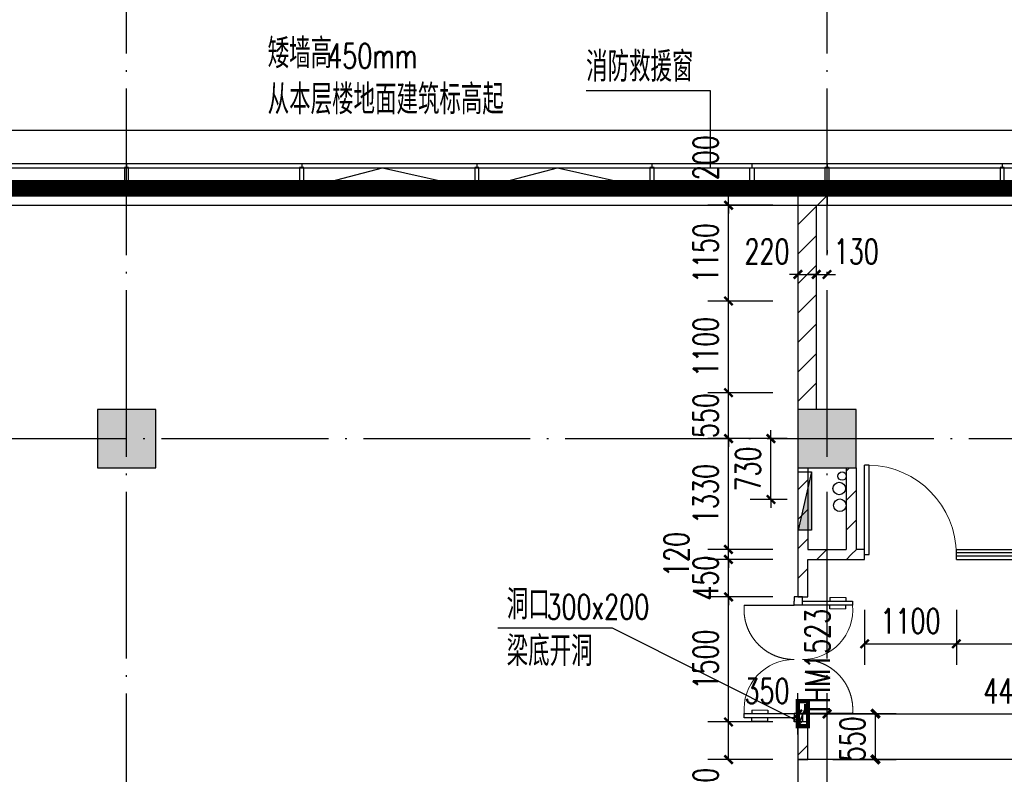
# Model space of a CAD drawing. Extents: x 797781 to 1255204, y 21234 to 1024248.
# Tile 607 of 656: x 920426 to 932233, y 680453 to 689507. Entities that reach past the tile are written whole.
import ezdxf

# ---------------------------------------------------------------- set-up
doc = ezdxf.new("R2010")
doc.units = 0
doc.header["$LTSCALE"] = 1000
doc.header["$MEASUREMENT"] = 0
doc.linetypes.add('230303生产综合楼-平面图_t8$0$DASHED2', pattern=[0.375, 0.25, -0.125])
doc.linetypes.add('230303生产综合楼-平面图_t8$0$DOTE', pattern=[2.42, 2, -0.2, 0.02, -0.2])
for name, color, linetype in [('230303生产综合楼-平面图_t8$0$3T_WOOD', 21, 'Continuous'), ('230303生产综合楼-平面图_t8$0$COLUMN', 40, 'Continuous'), ('230303生产综合楼-平面图_t8$0$CURTWALL', 4, 'Continuous'), ('230303生产综合楼-平面图_t8$0$DIM_SYMB', 3, 'Continuous'), ('230303生产综合楼-平面图_t8$0$DOOR_FIRE', 4, 'Continuous'), ('230303生产综合楼-平面图_t8$0$DOTE', 1, '230303生产综合楼-平面图_t8$0$DOTE'), ('230303生产综合楼-平面图_t8$0$PUB_DIM', 3, 'Continuous'), ('230303生产综合楼-平面图_t8$0$PUB_HATCH', 8, 'Continuous'), ('230303生产综合楼-平面图_t8$0$PUB_TEXT', 7, 'Continuous'), ('230303生产综合楼-平面图_t8$0$STAIR', 2, 'Continuous'), ('230303生产综合楼-平面图_t8$0$VPIPE-雨水', 4, 'Continuous'), ('230303生产综合楼-平面图_t8$0$VRV-PIPE', 1, 'Continuous'), ('230303生产综合楼-平面图_t8$0$WALL', 40, 'Continuous'), ('230303生产综合楼-平面图_t8$0$WALL-MOVE', 6, 'Continuous'), ('230303生产综合楼-平面图_t8$0$WINDOW', 4, 'Continuous'), ('230303生产综合楼-平面图_t8$0$WINDOW_TEXT', 7, 'Continuous'), ('230303生产综合楼-平面图_t8$0$看线', 115, 'Continuous'), ('DIM_LEAD', 3, 'Continuous'), ('DIM_SYMB', 3, 'Continuous'), ('EQUIP_消火栓', 7, 'Continuous'), ('PUB_DIM', 3, 'Continuous'), ('PUB_HATCH', 8, 'Continuous'), ('PUB_TEXT', 7, 'Continuous'), ('VPIPE-消防', 1, 'Continuous'), ('电气洞口', 6, 'Continuous')]:
    doc.layers.add(name, color=color, linetype=linetype)
doc.styles.add('230303生产综合楼-平面图_t8$0$_TCH_DIM', font='SIMPLEX', dxfattribs={"bigfont": 'GBCBIG'})
doc.styles.add('230303生产综合楼-平面图_T8$0$_TCH_DIM_T3', font='SIMPLEX', dxfattribs={"width": 0.705882, "bigfont": 'GBCBIG'})
doc.styles.add('230303生产综合楼-平面图_t8$0$_TCH_WINDOW', font='SIMPLEX', dxfattribs={"height": 3.5, "bigfont": 'GBCBIG'})
doc.styles.add('_TCH_DIM', font='SIMPLEX', dxfattribs={"bigfont": 'GBCBIG'})
doc.styles.add('_TCH_DIM_T3', font='SIMPLEX', dxfattribs={"width": 0.705882, "bigfont": 'GBCBIG'})
doc.dimstyles.new('230303生产综合楼-平面图_T8$0$_TCH_ARCH&&100', dxfattribs={"dimtxt": 297.5, "dimasz": 100, "dimexe": 250, "dimexo": 300, "dimgap": 126.25, "dimtad": 1, "dimdec": 0, "dimzin": 0, "dimdsep": 46, "dimtxsty": '230303生产综合楼-平面图_T8$0$_TCH_DIM_T3', "dimblk": '230303生产综合楼-平面图_t8$0$_ArchTick', "dimcen": 0.09, "dimclrt": 7, "dimazin": 2, "dimtfac": 1, "dimtdec": 0, "dimtix": 1, "dimtmove": 2, "dimatfit": 3, "dimfxl": 1, "dimtolj": 1, "dimtzin": 0, "dimarcsym": 0})
doc.dimstyles.new('_TCH_ARCH&&100', dxfattribs={"dimtxt": 297.5, "dimasz": 100, "dimexe": 250, "dimexo": 300, "dimgap": 126.25, "dimtad": 1, "dimdec": 0, "dimzin": 0, "dimdsep": 46, "dimtxsty": '_TCH_DIM_T3', "dimblk": 'ARCHTICK', "dimcen": 0.09, "dimclrt": 7, "dimazin": 2, "dimtfac": 1, "dimtdec": 0, "dimtix": 1, "dimtmove": 2, "dimatfit": 3, "dimfxl": 1, "dimtolj": 1, "dimtzin": 0, "dimarcsym": 0})
pattern_1 = [(45, (0, 179.5), (-176.776766, 176.776766), [])]

# ---------------------------------------------------------------- blocks, each defined once
blk = doc.blocks.new('AQ9-10')
at = {"color": 2, "linetype": '230303生产综合楼-平面图_t8$0$DOTE', "ltscale": 2, "const_width": 200}
blk.add_lwpolyline([(1020716, 683000), (1081601, 683005), (1102574, 680825)], dxfattribs=at)
at = {"layer": 'DIM_SYMB'}
blk.add_lwpolyline([(1041308, 684330, 0, 0, 0), (1043723, 684330, 0, 0, 0), (1043723, 683302, 80, 0, 0), (1043723, 683002, 0, 0, 0)], format="xyseb", dxfattribs=at)
at = {"layer": 'PUB_TEXT', "style": '_TCH_DIM'}
for s, height, p in [('矮墙高', 357.4, (1041308, 684442)), ('从本层楼地面建筑标高起', 357.45, (1041308, 683890))]:
    blk.add_text(s, height=height, dxfattribs=at).set_placement(p)
at = {"layer": 'PUB_TEXT', "style": '_TCH_DIM', "width": 0.705882}
blk.add_text('450mm', height=297.5, dxfattribs=at).set_placement((1042023, 684442))
blk = doc.blocks.new('_ArchTick')
at = {"color": 0, "linetype": 'ByBlock', "const_width": 0.4}
blk.add_lwpolyline([(-0.5, -0.5), (0.5, 0.5)], dxfattribs=at)
blk = doc.blocks.new('*D6739')
at = {"layer": 'Defpoints', "color": 0, "transparency": 16777216}
for p in [(825407, 581266), (826217, 581266), (825407, 580716)]:
    blk.add_point(p, dxfattribs=at)
at = {"layer": 'PUB_DIM', "color": 0, "lineweight": -2, "transparency": 16777216}
for p, q in [((825707, 581266), (826467, 581266)), ((826217, 580716), (826217, 581266)), ((825707, 580716), (826467, 580716))]:
    blk.add_line(p, q, dxfattribs=at)
at = {"layer": 'PUB_DIM', "color": 0, "lineweight": -2, "transparency": 16777216, "xscale": 100, "yscale": 100, "zscale": 100}
for p, rotation in [((826217, 581266), 90), ((826217, 580716), 270)]:
    blk.add_blockref('_ArchTick', p, dxfattribs=dict(at, rotation=rotation))
at = {"layer": 'PUB_DIM', "color": 7, "transparency": 16777216, "insert": (825942, 580963), "char_height": 297.5, "attachment_point": 5, "rotation": 90, "style": '_TCH_DIM_T3'}
blk.add_mtext('\\A1;550', dxfattribs=at)
blk = doc.blocks.new('230303生产综合楼-平面图_t8$0$_ArchTick')
at = {"color": 0, "linetype": 'ByBlock', "const_width": 0.3}
blk.add_lwpolyline([(-0.5, -0.5), (0.5, 0.5)], dxfattribs=at)
blk = doc.blocks.new('*D6333')
at = {"layer": '230303生产综合楼-平面图_t8$0$PUB_DIM', "color": 0, "lineweight": -2, "transparency": 16777216}
for p, q in [((1070614, 477666), (1070614, 477766)), ((1070810, 477666), (1070364, 477666)), ((1070614, 476936), (1070614, 477666)), ((1070810, 476936), (1070364, 476936)), ((1070614, 476936), (1070614, 476836))]:
    blk.add_line(p, q, dxfattribs=at)
at = {"layer": 'Defpoints', "color": 0, "transparency": 16777216}
for p in [(1070614, 477666), (1071110, 477666), (1071110, 476936)]:
    blk.add_point(p, dxfattribs=at)
at = {"layer": '230303生产综合楼-平面图_t8$0$PUB_DIM', "color": 0, "lineweight": -2, "transparency": 16777216, "xscale": 100, "yscale": 100, "zscale": 100}
for p, rotation in [((1070614, 477666), 270), ((1070614, 476936), 90)]:
    blk.add_blockref('230303生产综合楼-平面图_t8$0$_ArchTick', p, dxfattribs=dict(at, rotation=rotation))
at = {"layer": '230303生产综合楼-平面图_t8$0$PUB_DIM', "color": 7, "transparency": 16777216, "insert": (1070339, 477301), "char_height": 297.5, "attachment_point": 5, "rotation": 90, "style": '230303生产综合楼-平面图_T8$0$_TCH_DIM_T3'}
blk.add_mtext('\\A1;730', dxfattribs=at)
blk = doc.blocks.new('$TwtSys$00000434')
for p, q in [((-0.5, 0.5), (-0.5, -0.5)), ((-0.5, -0.5), (0.5, 0.5)), ((0.5, 0.5), (-0.5, 0.5)), ((0.5, -0.5), (0.5, 0.5)), ((-0.5, -0.5), (0.5, -0.5))]:
    blk.add_line(p, q)
blk.add_solid([(0.5, -0.5), (0.5, 0.5), (-0.5, -0.5)])
blk = doc.blocks.new('230303生产综合楼-平面图_t8$0$LMJ')
at = {"layer": '230303生产综合楼-平面图_t8$0$VRV-PIPE', "color": 2, "linetype": 'Continuous'}
blk.add_circle((1067801, 183978), 50, dxfattribs=at)
blk = doc.blocks.new('230303生产综合楼-平面图_t8$0$6WLGJ')
at = {"layer": '230303生产综合楼-平面图_t8$0$3T_WOOD'}
for points in [[(1038716, 389787), (1038766, 389787), (1038766, 390037), (1038716, 390037)], [(1040816, 389787), (1040866, 389787), (1040866, 390037), (1040816, 390037)], [(1042916, 389787), (1042966, 389787), (1042966, 390037), (1042916, 390037)], [(1045016, 389787), (1045066, 389787), (1045066, 390037), (1045016, 390037)], [(1047116, 389787), (1047166, 389787), (1047166, 390037), (1047116, 390037)], [(1049216, 389787), (1049266, 389787), (1049266, 390037), (1049216, 390037)]]:
    blk.add_lwpolyline(points, close=True, dxfattribs=at)
for points in [[(1038741, 390087), (1038741, 390037)], [(1038741, 390087), (1038741, 390037)], [(1040841, 390087), (1040841, 390037)], [(1042941, 390087), (1042941, 390037)], [(1045041, 390087), (1045041, 390037)], [(1047141, 390087), (1047141, 390037)], [(1047141, 390087), (1047141, 390037)], [(1049241, 390087), (1049241, 390037)]]:
    blk.add_lwpolyline(points, dxfattribs=at)
blk = doc.blocks.new('*D6237')
at = {"layer": '230303生产综合楼-平面图_t8$0$PUB_DIM', "color": 0, "lineweight": -2, "transparency": 16777216}
for p, q in [((756298, 188199), (756298, 188695)), ((756648, 188199), (756648, 188695)), ((756298, 188445), (756648, 188445))]:
    blk.add_line(p, q, dxfattribs=at)
at = {"layer": 'Defpoints', "color": 0, "transparency": 16777216}
for p in [(756648, 188445), (756298, 187899), (756648, 187899)]:
    blk.add_point(p, dxfattribs=at)
at = {"layer": '230303生产综合楼-平面图_t8$0$PUB_DIM', "color": 0, "lineweight": -2, "transparency": 16777216, "xscale": 100, "yscale": 100, "zscale": 100, "rotation": 180}
blk.add_blockref('230303生产综合楼-平面图_t8$0$_ArchTick', (756298, 188445), dxfattribs=at)
at = {"layer": '230303生产综合楼-平面图_t8$0$PUB_DIM', "color": 0, "lineweight": -2, "transparency": 16777216, "xscale": 100, "yscale": 100, "zscale": 100}
blk.add_blockref('230303生产综合楼-平面图_t8$0$_ArchTick', (756648, 188445), dxfattribs=at)
at = {"layer": '230303生产综合楼-平面图_t8$0$PUB_DIM', "color": 7, "transparency": 16777216, "insert": (755928, 188720), "char_height": 297.5, "attachment_point": 5, "style": '230303生产综合楼-平面图_T8$0$_TCH_DIM_T3'}
blk.add_mtext('\\A1;350', dxfattribs=at)
blk = doc.blocks.new('*D6238')
at = {"layer": '230303生产综合楼-平面图_t8$0$PUB_DIM', "color": 0, "lineweight": -2, "transparency": 16777216}
for p, q in [((756648, 188199), (756648, 188695)), ((761113, 188199), (761113, 188695)), ((756648, 188445), (761113, 188445))]:
    blk.add_line(p, q, dxfattribs=at)
at = {"layer": 'Defpoints', "color": 0, "transparency": 16777216}
for p in [(761113, 188445), (756648, 187899), (761113, 187899)]:
    blk.add_point(p, dxfattribs=at)
at = {"layer": '230303生产综合楼-平面图_t8$0$PUB_DIM', "color": 0, "lineweight": -2, "transparency": 16777216, "xscale": 100, "yscale": 100, "zscale": 100, "rotation": 180}
blk.add_blockref('230303生产综合楼-平面图_t8$0$_ArchTick', (756648, 188445), dxfattribs=at)
at = {"layer": '230303生产综合楼-平面图_t8$0$PUB_DIM', "color": 0, "lineweight": -2, "transparency": 16777216, "xscale": 100, "yscale": 100, "zscale": 100}
blk.add_blockref('230303生产综合楼-平面图_t8$0$_ArchTick', (761113, 188445), dxfattribs=at)
at = {"layer": '230303生产综合楼-平面图_t8$0$PUB_DIM', "color": 7, "transparency": 16777216, "insert": (758881, 188720), "char_height": 297.5, "attachment_point": 5, "style": '230303生产综合楼-平面图_T8$0$_TCH_DIM_T3'}
blk.add_mtext('\\A1;4465', dxfattribs=at)
blk = doc.blocks.new('230303生产综合楼-平面图_t8$0$$DorLib2D$00000001')
for p, q in [((0.45, 0.975), (0.5, 0.975)), ((0.45, 0), (0.45, 0.975)), ((0.5, 0), (0.5, 0.975)), ((0.5, 0), (0.45, 0))]:
    blk.add_line(p, q)
at = {"lineweight": 13}
blk.add_arc((0.475, 0), 0.975, 91.4693, 180, dxfattribs=at)
blk = doc.blocks.new('230303生产综合楼-平面图_t8$0$$WINLIB2D$00000001')
at = {"color": 0}
for points in [[(-0.5, 0.5), (-0.5, -0.5)], [(-0.5, 0.5), (0.5, 0.5)], [(0.5, -0.5), (0.5, 0.5)], [(0.5, 0.1667), (-0.5, 0.1667)], [(0.5, -0.1667), (-0.5, -0.1667)], [(-0.5, -0.5), (0.5, -0.5)]]:
    blk.add_lwpolyline(points, dxfattribs=at)
blk = doc.blocks.new('*D4798')
at = {"layer": '230303生产综合楼-平面图_t8$0$PUB_DIM', "color": 0, "lineweight": -2, "transparency": 16777216}
for p, q in [((930558, 682428), (930558, 681768)), ((931658, 682428), (931658, 681768)), ((930558, 682018), (931658, 682018))]:
    blk.add_line(p, q, dxfattribs=at)
at = {"layer": 'Defpoints', "color": 0, "transparency": 16777216}
for p in [(930558, 682728), (931658, 682728), (931658, 682018)]:
    blk.add_point(p, dxfattribs=at)
at = {"layer": '230303生产综合楼-平面图_t8$0$PUB_DIM', "color": 0, "lineweight": -2, "transparency": 16777216, "xscale": 100, "yscale": 100, "zscale": 100, "rotation": 180}
blk.add_blockref('230303生产综合楼-平面图_t8$0$_ArchTick', (930558, 682018), dxfattribs=at)
at = {"layer": '230303生产综合楼-平面图_t8$0$PUB_DIM', "color": 0, "lineweight": -2, "transparency": 16777216, "xscale": 100, "yscale": 100, "zscale": 100}
blk.add_blockref('230303生产综合楼-平面图_t8$0$_ArchTick', (931658, 682018), dxfattribs=at)
at = {"layer": '230303生产综合楼-平面图_t8$0$PUB_DIM', "color": 7, "transparency": 16777216, "insert": (931108, 682293), "char_height": 297.5, "attachment_point": 5, "style": '230303生产综合楼-平面图_T8$0$_TCH_DIM_T3'}
blk.add_mtext('\\A1;1100', dxfattribs=at)
blk = doc.blocks.new('*D4799')
at = {"layer": '230303生产综合楼-平面图_t8$0$PUB_DIM', "color": 0, "lineweight": -2, "transparency": 16777216}
for p, q in [((931658, 682428), (931658, 681768)), ((938008, 682428), (938008, 681768)), ((931658, 682018), (938008, 682018))]:
    blk.add_line(p, q, dxfattribs=at)
at = {"layer": 'Defpoints', "color": 0, "transparency": 16777216}
for p in [(931658, 682728), (938008, 682728), (938008, 682018)]:
    blk.add_point(p, dxfattribs=at)
at = {"layer": '230303生产综合楼-平面图_t8$0$PUB_DIM', "color": 0, "lineweight": -2, "transparency": 16777216, "xscale": 100, "yscale": 100, "zscale": 100, "rotation": 180}
blk.add_blockref('230303生产综合楼-平面图_t8$0$_ArchTick', (931658, 682018), dxfattribs=at)
at = {"layer": '230303生产综合楼-平面图_t8$0$PUB_DIM', "color": 0, "lineweight": -2, "transparency": 16777216, "xscale": 100, "yscale": 100, "zscale": 100}
blk.add_blockref('230303生产综合楼-平面图_t8$0$_ArchTick', (938008, 682018), dxfattribs=at)
at = {"layer": '230303生产综合楼-平面图_t8$0$PUB_DIM', "color": 7, "transparency": 16777216, "insert": (934833, 682293), "char_height": 297.5, "attachment_point": 5, "style": '230303生产综合楼-平面图_T8$0$_TCH_DIM_T3'}
blk.add_mtext('\\A1;6350', dxfattribs=at)
blk = doc.blocks.new('*D4878')
at = {"layer": '230303生产综合楼-平面图_t8$0$PUB_DIM', "color": 0, "lineweight": -2, "transparency": 16777216}
for p, q in [((929758, 686740), (929758, 686700)), ((929978, 686740), (929978, 686700)), ((929758, 686450), (929658, 686450)), ((929758, 686450), (929978, 686450)), ((929978, 686450), (930078, 686450))]:
    blk.add_line(p, q, dxfattribs=at)
at = {"layer": 'Defpoints', "color": 0, "transparency": 16777216}
for p in [(929758, 686440), (929978, 686450), (929978, 686440)]:
    blk.add_point(p, dxfattribs=at)
at = {"layer": '230303生产综合楼-平面图_t8$0$PUB_DIM', "color": 0, "lineweight": -2, "transparency": 16777216, "xscale": 100, "yscale": 100, "zscale": 100}
blk.add_blockref('230303生产综合楼-平面图_t8$0$_ArchTick', (929758, 686450), dxfattribs=at)
at = {"layer": '230303生产综合楼-平面图_t8$0$PUB_DIM', "color": 0, "lineweight": -2, "transparency": 16777216, "xscale": 100, "yscale": 100, "zscale": 100, "rotation": 180}
blk.add_blockref('230303生产综合楼-平面图_t8$0$_ArchTick', (929978, 686450), dxfattribs=at)
at = {"layer": '230303生产综合楼-平面图_t8$0$PUB_DIM', "color": 7, "transparency": 16777216, "insert": (929388, 686725), "char_height": 297.5, "attachment_point": 5, "style": '230303生产综合楼-平面图_T8$0$_TCH_DIM_T3'}
blk.add_mtext('\\A1;220', dxfattribs=at)
blk = doc.blocks.new('*D4879')
at = {"layer": '230303生产综合楼-平面图_t8$0$PUB_DIM', "color": 0, "lineweight": -2, "transparency": 16777216}
for p, q in [((929978, 686740), (929978, 686700)), ((930108, 686740), (930108, 686700)), ((929978, 686450), (929878, 686450)), ((929978, 686450), (930108, 686450)), ((930108, 686450), (930208, 686450))]:
    blk.add_line(p, q, dxfattribs=at)
at = {"layer": 'Defpoints', "color": 0, "transparency": 16777216}
for p in [(929978, 686440), (930108, 686450), (930108, 686440)]:
    blk.add_point(p, dxfattribs=at)
at = {"layer": '230303生产综合楼-平面图_t8$0$PUB_DIM', "color": 0, "lineweight": -2, "transparency": 16777216, "xscale": 100, "yscale": 100, "zscale": 100}
blk.add_blockref('230303生产综合楼-平面图_t8$0$_ArchTick', (929978, 686450), dxfattribs=at)
at = {"layer": '230303生产综合楼-平面图_t8$0$PUB_DIM', "color": 0, "lineweight": -2, "transparency": 16777216, "xscale": 100, "yscale": 100, "zscale": 100, "rotation": 180}
blk.add_blockref('230303生产综合楼-平面图_t8$0$_ArchTick', (930108, 686450), dxfattribs=at)
at = {"layer": '230303生产综合楼-平面图_t8$0$PUB_DIM', "color": 7, "transparency": 16777216, "insert": (930458, 686725), "char_height": 297.5, "attachment_point": 5, "style": '230303生产综合楼-平面图_T8$0$_TCH_DIM_T3'}
blk.add_mtext('\\A1;130', dxfattribs=at)
blk = doc.blocks.new('*D4916')
at = {"layer": '230303生产综合楼-平面图_t8$0$PUB_DIM', "color": 0, "lineweight": -2, "transparency": 16777216}
for p, q in [((928926, 687481), (928926, 687581)), ((929458, 687481), (928676, 687481)), ((928926, 687281), (928926, 687481)), ((929458, 687281), (928676, 687281)), ((928926, 687281), (928926, 687181))]:
    blk.add_line(p, q, dxfattribs=at)
at = {"layer": 'Defpoints', "color": 0, "transparency": 16777216}
for p in [(928926, 687481), (929758, 687481), (929758, 687281)]:
    blk.add_point(p, dxfattribs=at)
at = {"layer": '230303生产综合楼-平面图_t8$0$PUB_DIM', "color": 0, "lineweight": -2, "transparency": 16777216, "xscale": 100, "yscale": 100, "zscale": 100}
for p, rotation in [((928926, 687481), 270), ((928926, 687281), 90)]:
    blk.add_blockref('230303生产综合楼-平面图_t8$0$_ArchTick', p, dxfattribs=dict(at, rotation=rotation))
at = {"layer": '230303生产综合楼-平面图_t8$0$PUB_DIM', "color": 7, "transparency": 16777216, "insert": (928651, 687851), "char_height": 297.5, "attachment_point": 5, "rotation": 90, "style": '230303生产综合楼-平面图_T8$0$_TCH_DIM_T3'}
blk.add_mtext('\\A1;200', dxfattribs=at)
blk = doc.blocks.new('*D4917')
at = {"layer": '230303生产综合楼-平面图_t8$0$PUB_DIM', "color": 0, "lineweight": -2, "transparency": 16777216}
for p, q in [((929458, 687281), (928676, 687281)), ((928926, 686131), (928926, 687281)), ((929458, 686131), (928676, 686131))]:
    blk.add_line(p, q, dxfattribs=at)
at = {"layer": 'Defpoints', "color": 0, "transparency": 16777216}
for p in [(928926, 687281), (929758, 687281), (929758, 686131)]:
    blk.add_point(p, dxfattribs=at)
at = {"layer": '230303生产综合楼-平面图_t8$0$PUB_DIM', "color": 0, "lineweight": -2, "transparency": 16777216, "xscale": 100, "yscale": 100, "zscale": 100}
for p, rotation in [((928926, 687281), 90), ((928926, 686131), 270)]:
    blk.add_blockref('230303生产综合楼-平面图_t8$0$_ArchTick', p, dxfattribs=dict(at, rotation=rotation))
at = {"layer": '230303生产综合楼-平面图_t8$0$PUB_DIM', "color": 7, "transparency": 16777216, "insert": (928651, 686706), "char_height": 297.5, "attachment_point": 5, "rotation": 90, "style": '230303生产综合楼-平面图_T8$0$_TCH_DIM_T3'}
blk.add_mtext('\\A1;1150', dxfattribs=at)
blk = doc.blocks.new('*D4918')
at = {"layer": '230303生产综合楼-平面图_t8$0$PUB_DIM', "color": 0, "lineweight": -2, "transparency": 16777216}
for p, q in [((929458, 686131), (928676, 686131)), ((928926, 685031), (928926, 686131)), ((929458, 685031), (928676, 685031))]:
    blk.add_line(p, q, dxfattribs=at)
at = {"layer": 'Defpoints', "color": 0, "transparency": 16777216}
for p in [(928926, 686131), (929758, 686131), (929758, 685031)]:
    blk.add_point(p, dxfattribs=at)
at = {"layer": '230303生产综合楼-平面图_t8$0$PUB_DIM', "color": 0, "lineweight": -2, "transparency": 16777216, "xscale": 100, "yscale": 100, "zscale": 100}
for p, rotation in [((928926, 686131), 90), ((928926, 685031), 270)]:
    blk.add_blockref('230303生产综合楼-平面图_t8$0$_ArchTick', p, dxfattribs=dict(at, rotation=rotation))
at = {"layer": '230303生产综合楼-平面图_t8$0$PUB_DIM', "color": 7, "transparency": 16777216, "insert": (928651, 685581), "char_height": 297.5, "attachment_point": 5, "rotation": 90, "style": '230303生产综合楼-平面图_T8$0$_TCH_DIM_T3'}
blk.add_mtext('\\A1;1100', dxfattribs=at)
blk = doc.blocks.new('*D4919')
at = {"layer": '230303生产综合楼-平面图_t8$0$PUB_DIM', "color": 0, "lineweight": -2, "transparency": 16777216}
for p, q in [((928926, 685031), (928926, 685131)), ((929458, 685031), (928676, 685031)), ((928926, 684481), (928926, 685031)), ((929458, 684481), (928676, 684481)), ((928926, 684481), (928926, 684381))]:
    blk.add_line(p, q, dxfattribs=at)
at = {"layer": 'Defpoints', "color": 0, "transparency": 16777216}
for p in [(928926, 685031), (929758, 685031), (929758, 684481)]:
    blk.add_point(p, dxfattribs=at)
at = {"layer": '230303生产综合楼-平面图_t8$0$PUB_DIM', "color": 0, "lineweight": -2, "transparency": 16777216, "xscale": 100, "yscale": 100, "zscale": 100}
for p, rotation in [((928926, 685031), 270), ((928926, 684481), 90)]:
    blk.add_blockref('230303生产综合楼-平面图_t8$0$_ArchTick', p, dxfattribs=dict(at, rotation=rotation))
at = {"layer": '230303生产综合楼-平面图_t8$0$PUB_DIM', "color": 7, "transparency": 16777216, "insert": (928651, 684756), "char_height": 297.5, "attachment_point": 5, "rotation": 90, "style": '230303生产综合楼-平面图_T8$0$_TCH_DIM_T3'}
blk.add_mtext('\\A1;550', dxfattribs=at)
blk = doc.blocks.new('*D4920')
at = {"layer": '230303生产综合楼-平面图_t8$0$PUB_DIM', "color": 0, "lineweight": -2, "transparency": 16777216}
for p, q in [((929458, 684481), (928676, 684481)), ((928926, 683151), (928926, 684481)), ((929458, 683151), (928676, 683151))]:
    blk.add_line(p, q, dxfattribs=at)
at = {"layer": 'Defpoints', "color": 0, "transparency": 16777216}
for p in [(928926, 684481), (929758, 684481), (929758, 683151)]:
    blk.add_point(p, dxfattribs=at)
at = {"layer": '230303生产综合楼-平面图_t8$0$PUB_DIM', "color": 0, "lineweight": -2, "transparency": 16777216, "xscale": 100, "yscale": 100, "zscale": 100}
for p, rotation in [((928926, 684481), 90), ((928926, 683151), 270)]:
    blk.add_blockref('230303生产综合楼-平面图_t8$0$_ArchTick', p, dxfattribs=dict(at, rotation=rotation))
at = {"layer": '230303生产综合楼-平面图_t8$0$PUB_DIM', "color": 7, "transparency": 16777216, "insert": (928651, 683816), "char_height": 297.5, "attachment_point": 5, "rotation": 90, "style": '230303生产综合楼-平面图_T8$0$_TCH_DIM_T3'}
blk.add_mtext('\\A1;1330', dxfattribs=at)
blk = doc.blocks.new('*D4921')
at = {"layer": '230303生产综合楼-平面图_t8$0$PUB_DIM', "color": 0, "lineweight": -2, "transparency": 16777216}
for p, q in [((928926, 683151), (928926, 683251)), ((929458, 683151), (928676, 683151)), ((928926, 683031), (928926, 683151)), ((929458, 683031), (928676, 683031)), ((928926, 683031), (928926, 682931))]:
    blk.add_line(p, q, dxfattribs=at)
at = {"layer": 'Defpoints', "color": 0, "transparency": 16777216}
for p in [(928926, 683151), (929758, 683151), (929758, 683031)]:
    blk.add_point(p, dxfattribs=at)
at = {"layer": '230303生产综合楼-平面图_t8$0$PUB_DIM', "color": 0, "lineweight": -2, "transparency": 16777216, "xscale": 100, "yscale": 100, "zscale": 100}
for p, rotation in [((928926, 683151), 270), ((928926, 683031), 90)]:
    blk.add_blockref('230303生产综合楼-平面图_t8$0$_ArchTick', p, dxfattribs=dict(at, rotation=rotation))
at = {"layer": '230303生产综合楼-平面图_t8$0$PUB_DIM', "color": 7, "transparency": 16777216, "insert": (928301, 683091), "char_height": 297.5, "attachment_point": 5, "rotation": 90, "style": '230303生产综合楼-平面图_T8$0$_TCH_DIM_T3'}
blk.add_mtext('\\A1;120', dxfattribs=at)
blk = doc.blocks.new('*D4922')
at = {"layer": '230303生产综合楼-平面图_t8$0$PUB_DIM', "color": 0, "lineweight": -2, "transparency": 16777216}
for p, q in [((928926, 683031), (928926, 683131)), ((929458, 683031), (928676, 683031)), ((928926, 682581), (928926, 683031)), ((929458, 682581), (928676, 682581)), ((928926, 682581), (928926, 682481))]:
    blk.add_line(p, q, dxfattribs=at)
at = {"layer": 'Defpoints', "color": 0, "transparency": 16777216}
for p in [(928926, 683031), (929758, 683031), (929758, 682581)]:
    blk.add_point(p, dxfattribs=at)
at = {"layer": '230303生产综合楼-平面图_t8$0$PUB_DIM', "color": 0, "lineweight": -2, "transparency": 16777216, "xscale": 100, "yscale": 100, "zscale": 100}
for p, rotation in [((928926, 683031), 270), ((928926, 682581), 90)]:
    blk.add_blockref('230303生产综合楼-平面图_t8$0$_ArchTick', p, dxfattribs=dict(at, rotation=rotation))
at = {"layer": '230303生产综合楼-平面图_t8$0$PUB_DIM', "color": 7, "transparency": 16777216, "insert": (928651, 682806), "char_height": 297.5, "attachment_point": 5, "rotation": 90, "style": '230303生产综合楼-平面图_T8$0$_TCH_DIM_T3'}
blk.add_mtext('\\A1;450', dxfattribs=at)
blk = doc.blocks.new('*D4923')
at = {"layer": '230303生产综合楼-平面图_t8$0$PUB_DIM', "color": 0, "lineweight": -2, "transparency": 16777216}
for p, q in [((929458, 682581), (928676, 682581)), ((928926, 681081), (928926, 682581)), ((929458, 681081), (928676, 681081))]:
    blk.add_line(p, q, dxfattribs=at)
at = {"layer": 'Defpoints', "color": 0, "transparency": 16777216}
for p in [(928926, 682581), (929758, 682581), (929758, 681081)]:
    blk.add_point(p, dxfattribs=at)
at = {"layer": '230303生产综合楼-平面图_t8$0$PUB_DIM', "color": 0, "lineweight": -2, "transparency": 16777216, "xscale": 100, "yscale": 100, "zscale": 100}
for p, rotation in [((928926, 682581), 90), ((928926, 681081), 270)]:
    blk.add_blockref('230303生产综合楼-平面图_t8$0$_ArchTick', p, dxfattribs=dict(at, rotation=rotation))
at = {"layer": '230303生产综合楼-平面图_t8$0$PUB_DIM', "color": 7, "transparency": 16777216, "insert": (928651, 681831), "char_height": 297.5, "attachment_point": 5, "rotation": 90, "style": '230303生产综合楼-平面图_T8$0$_TCH_DIM_T3'}
blk.add_mtext('\\A1;1500', dxfattribs=at)
blk = doc.blocks.new('*D4924')
at = {"layer": '230303生产综合楼-平面图_t8$0$PUB_DIM', "color": 0, "lineweight": -2, "transparency": 16777216}
for p, q in [((929458, 681081), (928676, 681081)), ((928926, 680631), (928926, 681081)), ((929458, 680631), (928676, 680631))]:
    blk.add_line(p, q, dxfattribs=at)
at = {"layer": 'Defpoints', "color": 0, "transparency": 16777216}
for p in [(928926, 681081), (929758, 681081), (929758, 680631)]:
    blk.add_point(p, dxfattribs=at)
at = {"layer": '230303生产综合楼-平面图_t8$0$PUB_DIM', "color": 0, "lineweight": -2, "transparency": 16777216, "xscale": 100, "yscale": 100, "zscale": 100}
for p, rotation in [((928926, 681081), 90), ((928926, 680631), 270)]:
    blk.add_blockref('230303生产综合楼-平面图_t8$0$_ArchTick', p, dxfattribs=dict(at, rotation=rotation))
at = {"layer": '230303生产综合楼-平面图_t8$0$PUB_DIM', "color": 7, "transparency": 16777216, "insert": (928651, 680261), "char_height": 297.5, "attachment_point": 5, "rotation": 90, "style": '230303生产综合楼-平面图_T8$0$_TCH_DIM_T3'}
blk.add_mtext('\\A1;450', dxfattribs=at)
blk = doc.blocks.new('230303生产综合楼-平面图_t8$0$$DorLib2D$00000013')
at = {"linetype": '230303生产综合楼-平面图_t8$0$DASHED2'}
for p, q in [((-0.4333, 0.3972), (-0.4333, -0.0028)), ((0.4333, -0.4694), (0.4333, -0.0694))]:
    blk.add_line(p, q, dxfattribs=at)
for p, q in [((0.4333, 0.3972), (0.4333, -0.0028)), ((0.4667, 0.3972), (0.4333, 0.3972)), ((0.4667, -0.0028), (0.4667, 0.3972)), ((0.4051, 0.3441), (0.4333, 0.3441)), ((0.4949, 0.3441), (0.4667, 0.3441)), ((0.4051, 0.2158), (0.4333, 0.2158)), ((0.4949, 0.2158), (0.4667, 0.2158)), ((-0.5, -0.0028), (-0.4667, -0.0028)), ((-0.4333, -0.0028), (-0.5, -0.0028)), ((-0.5, -0.0028), (-0.5, -0.0694)), ((-0.5, -0.0028), (-0.5, -0.0028)), ((-0.4333, -0.0694), (-0.5, -0.0694)), ((-0.5, -0.0694), (-0.5, -0.0694)), ((-0.5, -0.0694), (-0.4667, -0.0694)), ((-0.4333, -0.0028), (-0.4667, -0.0028)), ((-0.4667, -0.0694), (-0.4667, -0.4694)), ((-0.4333, -0.0694), (-0.4667, -0.0694)), ((-0.4333, -0.0028), (-0.4333, -0.0694)), ((-0.4333, -0.4694), (-0.4333, -0.0694)), ((0.4333, -0.0028), (0.4333, -0.0694)), ((0.4333, -0.0028), (0.4667, -0.0028)), ((0.4333, -0.0028), (0.5, -0.0028)), ((0.4333, -0.0694), (0.4667, -0.0694)), ((0.5, -0.0694), (0.4667, -0.0694)), ((0.5, -0.0028), (0.5, -0.0694)), ((0.5, -0.0028), (0.5, -0.0028)), ((0.5, -0.0694), (0.5, -0.0694)), ((-0.4949, -0.2798), (-0.4667, -0.2798)), ((-0.4051, -0.2798), (-0.4333, -0.2798)), ((-0.4949, -0.4081), (-0.4667, -0.4081)), ((-0.4667, -0.4694), (-0.4333, -0.4694)), ((-0.4051, -0.4081), (-0.4333, -0.4081))]:
    blk.add_line(p, q)
at = {"lineweight": 13}
for p, q in [((0.4051, 0.3441), (0.4051, 0.2158)), ((0.4949, 0.3441), (0.4949, 0.2158)), ((-0.4949, -0.4081), (-0.4949, -0.2798)), ((-0.4051, -0.4081), (-0.4051, -0.2798))]:
    blk.add_line(p, q, dxfattribs=at)
at = {"linetype": '230303生产综合楼-平面图_t8$0$DASHED2', "lineweight": 13}
for centre, start, end in [((-0.4, -0.0014), 359.80068, 94.78054), ((0.4, -0.0708), 179.80068, 274.78054)]:
    blk.add_arc(centre, 0.4, start, end, dxfattribs=at)
at = {"lineweight": 13}
for centre, start, end in [((0.4, -0.0014), 85.21946, 180.19932), ((-0.4, -0.0708), 265.21946, 0.19932)]:
    blk.add_arc(centre, 0.4, start, end, dxfattribs=at)
blk = doc.blocks.new('_FZH')
blk.add_lwpolyline([(-0.5, -0.5), (0.5, -0.5), (0.5, 0.5), (-0.5, 0.5)], close=True)
at = {"layer": 'PUB_HATCH'}
blk.add_solid([(-0.5, -0.5), (0.5, -0.5), (-0.5, 0.5), (0.5, 0.5)], dxfattribs=at)
blk = doc.blocks.new('6-8FQD')
at = {"layer": 'DIM_LEAD'}
for p, q in [((823065.4, 582292.3), (821690, 582292.3)), ((825287.1, 581177.3), (823065.4, 582292.3))]:
    blk.add_line(p, q, dxfattribs=at)
at = {"layer": '电气洞口', "color": 6, "lineweight": -2}
blk.add_line((825407.1, 581415.6), (825287.1, 581115.6), dxfattribs=at)
at = {"layer": '电气洞口', "color": 6, "lineweight": -2, "const_width": 50}
blk.add_lwpolyline([(825407.1, 581115.6), (825287.1, 581115.6), (825287.1, 581415.6), (825407.1, 581415.6)], close=True, dxfattribs=at)
at = {"layer": 'PUB_TEXT', "style": '_TCH_DIM'}
for s, p in [('洞口', (821795, 582397.3)), ('梁底开洞', (821795, 581837.3))]:
    blk.add_text(s, height=357.45, dxfattribs=at).set_placement(p)
at = {"layer": 'PUB_TEXT', "style": '_TCH_DIM', "width": 0.705882}
blk.add_text('300x200', height=297.5, dxfattribs=at).set_placement((822271.6, 582397.3))
at = {"layer": 'PUB_DIM'}
dim = blk.add_linear_dim(base=(826216.9, 581265.6), p1=(825407.1, 580716), p2=(825407.1, 581265.6), angle=90, dimstyle='_TCH_ARCH&&100', dxfattribs=at)
dim.commit()
dim.dimension.update_dxf_attribs({"geometry": '*D6739', "text_midpoint": (825941.9, 580963.2), "dimtype": 161})
blk = doc.blocks.new('230303生产综合楼-平面图_t8$0$9-XHS')
at = {"layer": '230303生产综合楼-平面图_t8$0$VPIPE-雨水'}
blk.add_circle((1071433.5, 477068), 75, dxfattribs=at)
at = {"layer": 'VPIPE-消防'}
blk.add_circle((1071440.3, 476866.4), 75, dxfattribs=at)
at = {"layer": 'EQUIP_消火栓', "xscale": -700, "yscale": 160, "zscale": 700, "rotation": 89.99999999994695}
blk.add_blockref('$TwtSys$00000434', (1071020.4, 476916.4), dxfattribs=at)
at = {"layer": '230303生产综合楼-平面图_t8$0$PUB_DIM'}
dim = blk.add_aligned_dim(p1=(1071110.2, 476936.3), p2=(1071110.2, 477666.4), distance=496.5, dimstyle='230303生产综合楼-平面图_T8$0$_TCH_ARCH&&100', dxfattribs=at)
dim.commit()
dim.dimension.update_dxf_attribs({"geometry": '*D6333', "text_midpoint": (1070338.7, 477301.3)})
blk = doc.blocks.new('230303生产综合楼-平面图_t8$0$WSJ-1')
at = {"layer": '230303生产综合楼-平面图_t8$0$WALL'}
for p, q in [((756298.3, 187898.9), (756298.3, 183299)), ((762098.3, 187898.9), (756298.3, 187898.9))]:
    blk.add_line(p, q, dxfattribs=at)
at = {"layer": '230303生产综合楼-平面图_t8$0$PUB_DIM'}
dim = blk.add_linear_dim(base=(756648.3, 188445.4), p1=(756298.3, 187898.9), p2=(756648.3, 187898.9), angle=0, dimstyle='230303生产综合楼-平面图_T8$0$_TCH_ARCH&&100', dxfattribs=at)
dim.commit()
dim.dimension.update_dxf_attribs({"geometry": '*D6237', "text_midpoint": (755928.3, 188720.4), "dimtype": 161})
dim = blk.add_aligned_dim(p1=(756648.3, 187898.9), p2=(761113.3, 187898.9), distance=546.5, dimstyle='230303生产综合楼-平面图_T8$0$_TCH_ARCH&&100', dxfattribs=at)
dim.commit()
dim.dimension.update_dxf_attribs({"geometry": '*D6238', "text_midpoint": (758880.8, 188720.4)})

msp = doc.modelspace()

# ---------------------------------------------------------------- hatches: boundary and pattern name
at = {"layer": '230303生产综合楼-平面图_t8$0$PUB_HATCH'}
h = msp.add_hatch(dxfattribs=at)
h.set_pattern_fill('普通砖', color=256, scale=100, style=0)
h.set_pattern_definition(pattern_1)
h.paths.add_polyline_path([(929758, 687501.1), (929978, 687281.1), (930108, 687281.1), (930108, 687501.1)])
h = msp.add_hatch(dxfattribs=at)
h.set_pattern_fill('普通砖', color=256, scale=100, style=0)
h.set_pattern_definition(pattern_1)
h.paths.add_polyline_path([(929758, 684831.1), (929978, 684831.1), (929978, 687281.1), (929758, 687501.1)])
h = msp.add_hatch(dxfattribs=at)
h.set_pattern_fill('普通砖', color=256, scale=100, style=0)
h.set_pattern_definition(pattern_1)
h.paths.add_polyline_path([(929878, 684131.1), (929758, 684131.1), (929758, 684481.1), (929758, 683091.1), (929838, 683091.1), (929878, 683151.1)])
h = msp.add_hatch(dxfattribs=at)
h.set_pattern_fill('普通砖', color=256, scale=100, style=0)
h.set_pattern_definition(pattern_1)
h.paths.add_polyline_path([(930458, 684131.1), (930338, 684131.1), (930338, 683151.1), (930398, 683111.1), (930458, 683151.1)])
h = msp.add_hatch(dxfattribs=at)
h.set_pattern_fill('普通砖', color=256, scale=100, style=0)
h.set_pattern_definition(pattern_1)
h.paths.add_polyline_path([(929758, 683091.1), (929758, 682581), (929878, 682581), (929878, 683031.1), (929838, 683091.1)])
h = msp.add_hatch(dxfattribs=at)
h.set_pattern_fill('普通砖', color=256, scale=100, style=0)
h.set_pattern_definition(pattern_1)
h.paths.add_polyline_path([(929838, 683091.1), (929878, 683031.1), (930398, 683031.1), (930398, 683111.1), (930338, 683151.1), (929878, 683151.1)])
h = msp.add_hatch(dxfattribs=at)
h.set_pattern_fill('普通砖', color=256, scale=100, style=0)
h.set_pattern_definition(pattern_1)
h.paths.add_polyline_path([(930398, 683031.1), (930558, 683031.1), (930558, 683151.1), (930458, 683151.1), (930398, 683111.1)])
h = msp.add_hatch(dxfattribs=at)
h.set_pattern_fill('普通砖', color=256, scale=100, style=0)
h.set_pattern_definition(pattern_1)
h.paths.add_polyline_path([(929878, 680631.1), (929878, 681081), (929758, 681081), (929758, 680631.1)])

# ---------------------------------------------------------------- linework, layer by layer
msp.add_lwpolyline([(929208, 687731.1), (929208, 687781.1)])
msp.add_lwpolyline([(929183, 687731.1), (929233, 687731.1), (929233, 687481.1), (929183, 687481.1)], close=True)
at = {"layer": '230303生产综合楼-平面图_t8$0$CURTWALL'}
for points in [[(895858, 687781.1), (963708, 687781.1), (989558, 685101.2), (989558, 664381.1), (895858, 664381.1)], [(895908, 687731.1), (963705.4, 687731.1), (989508, 685056.1), (989508, 664431.1), (895908, 664431.1)], [(896158, 687481.1), (963692.5, 687481.1), (989258, 684830.7), (989258, 664681.1), (896158, 664681.1)]]:
    msp.add_lwpolyline(points, close=True, dxfattribs=at)
for points in [[(923833, 687481.1), (924774.8, 687731.1), (925883, 687481.1)], [(925933, 687481.1), (926874.8, 687731.1), (927983, 687481.1)]]:
    msp.add_lwpolyline(points, dxfattribs=at)
at = {"layer": '230303生产综合楼-平面图_t8$0$DIM_SYMB'}
msp.add_lwpolyline([(927218.2, 688655.1), (928704.2, 688655.1), (928704.2, 687731.1)], dxfattribs=at)
at = {"layer": '230303生产综合楼-平面图_t8$0$DOTE'}
for p, q in [((921708, 662481.1), (921708, 690481.1)), ((930108, 662481.1), (930108, 690481.1)), ((895508, 684481.1), (989908, 684481.1))]:
    msp.add_line(p, q, dxfattribs=at)
at = {"layer": '230303生产综合楼-平面图_t8$0$PUB_HATCH', "color": 8}
msp.add_lwpolyline([(896358, 673981.1), (896358, 687281.1), (963682.2, 687281.1), (989058, 684650.4), (989058, 673981.1)], dxfattribs=at)
at = {"layer": '230303生产综合楼-平面图_t8$0$WALL-MOVE'}
for p, q in [((929758, 687501.1), (930108, 687501.1)), ((929758, 687501.1), (929758, 684831.1)), ((930108, 687501.1), (930108, 687281.1)), ((929978, 687281.1), (930108, 687281.1)), ((929978, 687281.1), (929978, 684831.1)), ((929758, 684131.1), (929758, 683091.1)), ((929878, 684131.1), (929878, 683151.1)), ((930338, 684131.1), (930338, 683151.1)), ((930458, 684131.1), (930458, 683151.1)), ((929758, 683091.1), (929758, 682581)), ((929878, 683151.1), (930338, 683151.1)), ((930558, 683151.1), (930458, 683151.1)), ((930558, 683031.1), (930558, 683151.1)), ((929878, 683031.1), (930398, 683031.1)), ((929878, 682581), (929878, 683031.1)), ((930398, 683031.1), (930558, 683031.1)), ((929758, 682581), (929878, 682581)), ((929878, 681081), (929758, 681081)), ((929758, 681081), (929758, 680631.1)), ((929878, 680631.1), (929878, 681081)), ((929758, 680631.1), (929878, 680631.1))]:
    msp.add_line(p, q, dxfattribs=at)
at = {"layer": '230303生产综合楼-平面图_t8$0$看线'}
msp.add_lwpolyline([(895458, 688181.1), (964094.7, 688181.1), (989958, 685461.4), (989958, 663981.1), (895458, 663981.1)], close=True, dxfattribs=at)

# ---------------------------------------------------------------- block references
for name, p in [('AQ9-10', (-117908.2, 4481.2)), ('230303生产综合楼-平面图_t8$0$6WLGJ', (-117033.3, 297694.3)), ('230303生产综合楼-平面图_t8$0$9-XHS', (-141179.9, 206814.7)), ('230303生产综合楼-平面图_t8$0$LMJ', (-137513, 500053.1)), ('6-8FQD', (104470.9, 99915.1))]:
    msp.add_blockref(name, p)
at = {"layer": '230303生产综合楼-平面图_t8$0$COLUMN', "xscale": 700, "yscale": 700, "zscale": 700}
for p in [(921708, 684481.1), (930108, 684481.1)]:
    msp.add_blockref('_FZH', p, dxfattribs=at)
at = {"layer": '230303生产综合楼-平面图_t8$0$DOOR_FIRE', "xscale": -1100, "yscale": 1100, "zscale": 120}
msp.add_blockref('230303生产综合楼-平面图_t8$0$$DorLib2D$00000001', (931108, 683091.1), dxfattribs=at)
at = {"layer": '230303生产综合楼-平面图_t8$0$STAIR'}
msp.add_blockref('230303生产综合楼-平面图_t8$0$WSJ-1', (173459.7, 492732.2), dxfattribs=at)
at = {"layer": '230303生产综合楼-平面图_t8$0$WINDOW', "xscale": 6350.001625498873, "yscale": -120, "zscale": 120}
msp.add_blockref('230303生产综合楼-平面图_t8$0$$WINLIB2D$00000001', (934833, 683091.1), dxfattribs=at)
at = {"layer": '230303生产综合楼-平面图_t8$0$WINDOW'}
ref = msp.add_blockref('230303生产综合楼-平面图_t8$0$$DorLib2D$00000013', (929818, 681831), dxfattribs=dict(at, xscale=-1500, yscale=1500, zscale=120, rotation=269.9999793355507))
ref.add_attrib('A', 'THM1523', (930141.6, 681161), dxfattribs={"layer": '230303生产综合楼-平面图_t8$0$WINDOW_TEXT', "ltscale": 2, "height": 297.5, "rotation": 89.99998, "style": '230303生产综合楼-平面图_t8$0$_TCH_WINDOW', "width": 0.705882})

# ---------------------------------------------------------------- texts
at = {"layer": '230303生产综合楼-平面图_t8$0$PUB_TEXT', "style": '230303生产综合楼-平面图_t8$0$_TCH_DIM'}
msp.add_text('消防救援窗', height=357.45, dxfattribs=at).set_placement((927218.2, 688763.8))

# ---------------------------------------------------------------- dimensions: what is measured, and where the dimension line sits
at = {"layer": '230303生产综合楼-平面图_t8$0$PUB_DIM'}
for base, p1, p2, angle, picture, middle in [((928926.5, 687481.1), (929758, 687281.1), (929758, 687481.1), 90, '*D4916', (928651.5, 687851.1)), ((929978, 686449.8), (929758, 686440.2), (929978, 686440.2), 360, '*D4878', (929388, 686724.8)), ((930108, 686449.8), (929978, 686440.2), (930108, 686440.2), 360, '*D4879', (930458, 686724.8)), ((928926.5, 683151.1), (929758, 683031.1), (929758, 683151.1), 90, '*D4921', (928301.5, 683091.1)), ((928926.5, 681081), (929758, 680631.1), (929758, 681081), 90, '*D4924', (928651.5, 680261.1))]:
    dim = msp.add_linear_dim(base=base, p1=p1, p2=p2, angle=angle, dimstyle='230303生产综合楼-平面图_T8$0$_TCH_ARCH&&100', dxfattribs=at)
    dim.commit()
    dim.dimension.update_dxf_attribs({"geometry": picture, "text_midpoint": middle, "dimtype": 161})
for p1, p2, distance, picture, middle in [((929758, 686131.1), (929758, 687281.1), 831.5, '*D4917', (928651.5, 686706.1)), ((929758, 685031.1), (929758, 686131.1), 831.5, '*D4918', (928651.5, 685581.1)), ((929758, 684481.1), (929758, 685031.1), 831.5, '*D4919', (928651.5, 684756.1)), ((929758, 683151.1), (929758, 684481.1), 831.5, '*D4920', (928651.5, 683816.1)), ((929758, 682581), (929758, 683031.1), 831.5, '*D4922', (928651.5, 682806)), ((930558, 682727.6), (931658, 682727.6), -709.7, '*D4798', (931108, 682292.9)), ((931658, 682727.6), (938008, 682727.6), -709.7, '*D4799', (934833, 682292.9)), ((929758, 681081), (929758, 682581), 831.5, '*D4923', (928651.5, 681831))]:
    dim = msp.add_aligned_dim(p1=p1, p2=p2, distance=distance, dimstyle='230303生产综合楼-平面图_T8$0$_TCH_ARCH&&100', dxfattribs=at)
    dim.commit()
    dim.dimension.update_dxf_attribs({"geometry": picture, "text_midpoint": middle})

doc.saveas('drawing.dxf')
